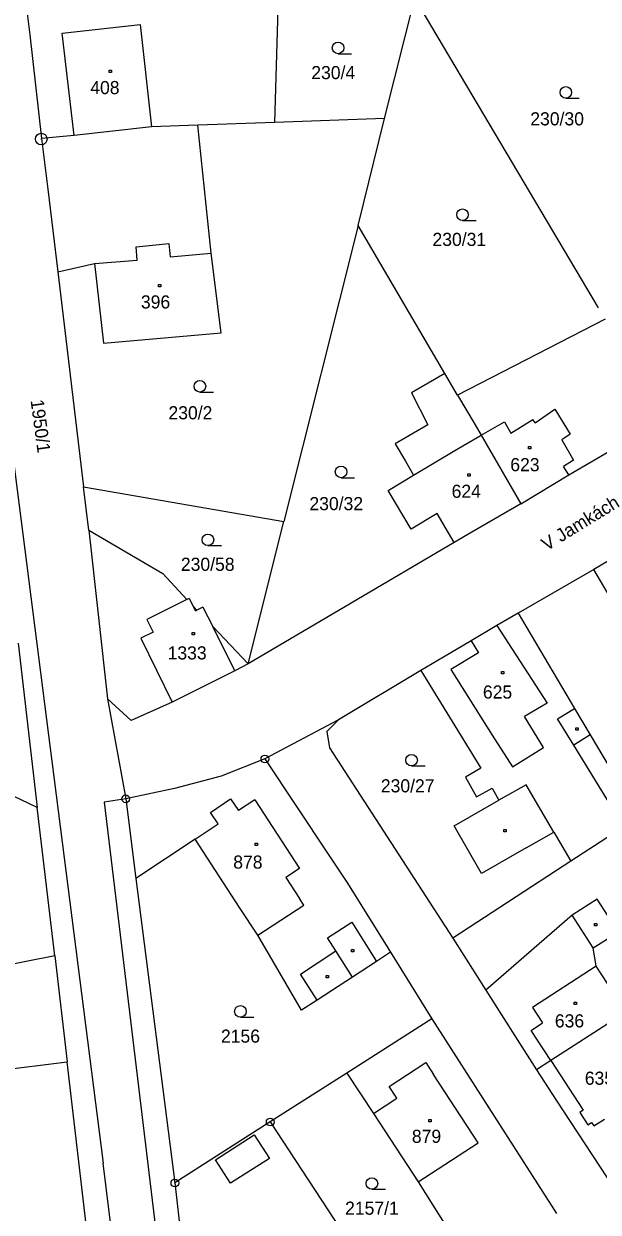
# Model space of a CAD drawing. Extents: x -795483 to -789093, y -1112258 to -1108741.
# Drawn here: x -791779.6 to -791705.2, y -1111258.2 to -1111104.2 of the extents above; entities that cross this region are included whole.
import ezdxf

# ---------------------------------------------------------------- set-up
doc = ezdxf.new("R2010")
doc.units = 0
for name, color, linetype in [('Vrstva 1', 7, 'Continuous'), ('Vrstva 14', 7, 'Continuous'), ('Vrstva 15', 7, 'Continuous'), ('Vrstva 2', 7, 'Continuous'), ('Vrstva 23', 7, 'Continuous'), ('Vrstva 25', 7, 'Continuous'), ('Vrstva 28', 7, 'Continuous'), ('Vrstva 38', 7, 'Continuous')]:
    doc.layers.add(name, color=color, linetype=linetype)

msp = doc.modelspace()

# ---------------------------------------------------------------- linework, layer by layer
at = {"layer": 'Vrstva 1'}
for p, q in [((-791779.47, -1111100.05), (-791778.81, -1111105.68)), ((-791747.06, -1111117.01), (-791746.6, -1111100.59)), ((-791732.84, -1111116.49), (-791728.92, -1111100.89)), ((-791705.15, -1111141.03), (-791728.92, -1111100.89)), ((-791778.81, -1111105.68), (-791777.27, -1111119.08)), ((-791732.84, -1111116.49), (-791747.06, -1111117.01)), ((-791736.25, -1111130.37), (-791732.84, -1111116.49)), ((-791763.04, -1111117.59), (-791773.07, -1111118.69)), ((-791757.05, -1111117.37), (-791763.04, -1111117.59)), ((-791747.06, -1111117.01), (-791757.05, -1111117.37)), ((-791755.33, -1111133.94), (-791757.05, -1111117.37)), ((-791773.07, -1111118.69), (-791777.27, -1111119.08)), ((-791777.27, -1111119.08), (-791776.46, -1111125.65)), ((-791776.46, -1111125.65), (-791775.18, -1111136.36)), ((-791736.25, -1111130.37), (-791745.88, -1111168.7)), ((-791725.04, -1111149.53), (-791736.25, -1111130.37)), ((-791775.18, -1111136.36), (-791770.41, -1111135.28)), ((-791770.41, -1111135.28), (-791769.27, -1111145.61)), ((-791754.03, -1111144.26), (-791755.33, -1111133.94)), ((-791775.18, -1111136.36), (-791771.84, -1111164.21)), ((-791704.28, -1111142.5), (-791723.38, -1111152.37)), ((-791769.27, -1111145.61), (-791754.03, -1111144.26)), ((-791725.04, -1111149.53), (-791729.35, -1111152.05)), ((-791723.38, -1111152.37), (-791725.04, -1111149.53)), ((-791729.35, -1111152.05), (-791727.23, -1111156.18)), ((-791723.38, -1111152.37), (-791721.13, -1111156.21)), ((-791727.23, -1111156.18), (-791731.46, -1111158.65)), ((-791721.13, -1111156.21), (-791720.35, -1111157.54)), ((-791708.98, -1111162.67), (-791696.63, -1111155.43)), ((-791720.35, -1111157.54), (-791715.21, -1111166.44)), ((-791731.46, -1111158.65), (-791730.13, -1111160.92)), ((-791730.13, -1111160.92), (-791729.08, -1111162.72)), ((-791732.36, -1111164.7), (-791729.08, -1111162.72)), ((-791715.21, -1111166.44), (-791708.98, -1111162.67)), ((-791771.84, -1111164.21), (-791745.88, -1111168.7)), ((-791771.17, -1111169.83), (-791771.84, -1111164.21)), ((-791729.42, -1111169.7), (-791732.36, -1111164.7)), ((-791715.21, -1111166.44), (-791721.53, -1111170.1)), ((-791750.52, -1111187.15), (-791745.88, -1111168.7)), ((-791726.03, -1111167.7), (-791729.42, -1111169.7)), ((-791723.83, -1111171.45), (-791726.03, -1111167.7)), ((-791771.17, -1111169.83), (-791761.55, -1111175.44)), ((-791771.17, -1111169.83), (-791768.73, -1111191.71)), ((-791721.53, -1111170.1), (-791723.83, -1111171.45)), ((-791723.83, -1111171.45), (-791750.52, -1111187.15)), ((-791699.03, -1111170.97), (-791705.75, -1111174.95)), ((-791705.75, -1111174.95), (-791715.55, -1111180.6)), ((-791700.44, -1111184), (-791705.75, -1111174.95)), ((-791761.55, -1111175.44), (-791758.44, -1111178.84)), ((-791758.14, -1111178.69), (-791758.44, -1111178.84)), ((-791758.14, -1111178.69), (-791757.65, -1111179.69)), ((-791757.65, -1111179.69), (-791757.15, -1111180.21)), ((-791756.37, -1111179.82), (-791757.15, -1111180.21)), ((-791756.37, -1111179.82), (-791755.11, -1111182.34)), ((-791715.55, -1111180.6), (-791718.3, -1111182.21)), ((-791715.55, -1111180.6), (-791708.25, -1111192.93)), ((-791755.11, -1111182.34), (-791750.52, -1111187.15)), ((-791718.3, -1111182.21), (-791721.64, -1111184.18)), ((-791780.32, -1111184.5), (-791777.83, -1111205.78)), ((-791721.64, -1111184.18), (-791725.22, -1111186.31)), ((-791750.52, -1111187.15), (-791752.25, -1111188.07)), ((-791725.22, -1111186.31), (-791728.13, -1111188.04)), ((-791752.25, -1111188.07), (-791760.35, -1111192.12)), ((-791728.13, -1111188.04), (-791738.83, -1111194.41)), ((-791728.13, -1111188.04), (-791720.39, -1111200.69)), ((-791765.66, -1111194.51), (-791768.73, -1111191.71)), ((-791768.73, -1111191.71), (-791766.37, -1111204.65)), ((-791760.35, -1111192.12), (-791765.66, -1111194.51)), ((-791708.25, -1111192.93), (-791706.21, -1111196.37)), ((-791738.83, -1111194.41), (-791748.35, -1111199.48)), ((-791738.83, -1111194.41), (-791740.34, -1111195.92)), ((-791777.83, -1111205.78), (-791796.96, -1111196.64)), ((-791740.34, -1111195.92), (-791739.98, -1111198.03)), ((-791706.21, -1111196.37), (-791701.51, -1111204.32)), ((-791739.98, -1111198.03), (-791724.02, -1111222.68)), ((-791748.35, -1111199.48), (-791754, -1111201.71)), ((-791748.35, -1111199.48), (-791740.17, -1111211.81)), ((-791720.39, -1111200.69), (-791722.37, -1111201.85)), ((-791754, -1111201.71), (-791760.04, -1111203.3)), ((-791722.37, -1111201.85), (-791720.95, -1111204.41)), ((-791760.04, -1111203.3), (-791766.37, -1111204.65)), ((-791720.95, -1111204.41), (-791718.89, -1111203.27)), ((-791718.89, -1111203.27), (-791718.05, -1111204.83)), ((-791775.58, -1111224.98), (-791777.83, -1111205.78)), ((-791766.37, -1111204.65), (-791765.05, -1111214.98)), ((-791723.84, -1111208.14), (-791718.05, -1111204.83)), ((-791699.93, -1111207), (-791708.73, -1111212.73)), ((-791720.28, -1111214.32), (-791723.84, -1111208.14)), ((-791714.5, -1111211), (-791710.94, -1111208.95)), ((-791710.94, -1111208.95), (-791708.73, -1111212.73)), ((-791757.38, -1111209.89), (-791765.05, -1111214.98)), ((-791751.63, -1111218.71), (-791757.38, -1111209.89)), ((-791740.17, -1111211.81), (-791737.66, -1111215.59)), ((-791714.5, -1111211), (-791720.28, -1111214.32)), ((-791708.73, -1111212.73), (-791724.02, -1111222.68)), ((-791765.05, -1111214.98), (-791760.01, -1111254.41)), ((-791737.66, -1111215.59), (-791732.09, -1111224.53)), ((-791705.29, -1111217.65), (-791708.54, -1111219.72)), ((-791702.95, -1111221.3), (-791705.29, -1111217.65)), ((-791749.28, -1111222.31), (-791751.63, -1111218.71)), ((-791708.54, -1111219.72), (-791719.72, -1111229.45)), ((-791743.6, -1111232.03), (-791749.28, -1111222.31)), ((-791724.02, -1111222.68), (-791719.72, -1111229.45)), ((-791705.84, -1111223.97), (-791702.95, -1111222.13)), ((-791732.09, -1111224.53), (-791733.91, -1111225.72)), ((-791732.09, -1111224.53), (-791726.74, -1111233.13)), ((-791705.44, -1111226.32), (-791705.84, -1111223.97)), ((-791775.58, -1111224.98), (-791787.85, -1111227.44)), ((-791775.58, -1111224.98), (-791773.96, -1111238.71)), ((-791733.91, -1111225.72), (-791737.02, -1111227.74)), ((-791703.97, -1111228.56), (-791705.44, -1111226.32)), ((-791737.02, -1111227.74), (-791741.57, -1111230.71)), ((-791741.57, -1111230.71), (-791743.6, -1111232.03)), ((-791719.72, -1111229.45), (-791715.67, -1111235.83)), ((-791726.74, -1111233.13), (-791737.74, -1111240.17)), ((-791726.74, -1111233.13), (-791710.58, -1111258.39)), ((-791702.71, -1111233), (-791711.3, -1111238.55)), ((-791715.67, -1111235.83), (-791713.18, -1111239.76)), ((-791787.11, -1111240.37), (-791773.96, -1111238.71)), ((-791769.26, -1111278.81), (-791773.96, -1111238.71)), ((-791711.3, -1111238.55), (-791713.18, -1111239.76)), ((-791713.18, -1111239.76), (-791710.61, -1111243.68)), ((-791737.74, -1111240.17), (-791747.66, -1111246.51)), ((-791737.74, -1111240.17), (-791734.29, -1111245.41)), ((-791710.61, -1111243.68), (-791703.09, -1111255.11)), ((-791734.29, -1111245.41), (-791728.5, -1111254.26)), ((-791747.66, -1111246.51), (-791760.01, -1111254.41)), ((-791747.66, -1111246.51), (-791731.19, -1111271.6)), ((-791760.01, -1111254.41), (-791756.3, -1111287.69)), ((-791728.5, -1111254.26), (-791723.96, -1111261.48))]:
    msp.add_line(p, q, dxfattribs=at)
at = {"layer": 'Vrstva 2'}
for p, q in [((-791774.61, -1111105.46), (-791764.52, -1111104.33)), ((-791764.52, -1111104.33), (-791763.04, -1111117.59)), ((-791788.08, -1111104.98), (-791769.3, -1111251.83)), ((-791773.07, -1111118.69), (-791774.61, -1111105.46)), ((-791765.03, -1111133.12), (-791760.78, -1111132.71)), ((-791764.9, -1111134.87), (-791765.03, -1111133.12)), ((-791760.78, -1111132.71), (-791760.61, -1111134.45)), ((-791770.41, -1111135.28), (-791764.9, -1111134.87)), ((-791760.61, -1111134.45), (-791755.33, -1111133.94)), ((-791713.36, -1111155.93), (-791710.8, -1111154.18)), ((-791710.8, -1111154.18), (-791708.82, -1111157.39)), ((-791720.35, -1111157.54), (-791717.32, -1111155.8)), ((-791717.32, -1111155.8), (-791716.47, -1111157.27)), ((-791716.47, -1111157.27), (-791713.63, -1111155.52)), ((-791713.36, -1111155.93), (-791713.63, -1111155.52)), ((-791723.74, -1111159.5), (-791720.35, -1111157.54)), ((-791708.82, -1111157.39), (-791709.9, -1111158.12)), ((-791709.9, -1111158.12), (-791708.38, -1111160.76)), ((-791729.08, -1111162.72), (-791723.74, -1111159.5)), ((-791708.38, -1111160.76), (-791709.68, -1111161.59)), ((-791708.98, -1111162.67), (-791709.68, -1111161.59)), ((-791758.44, -1111178.84), (-791763.63, -1111181.42)), ((-791757.34, -1111180.31), (-791757.65, -1111179.69)), ((-791763.63, -1111181.42), (-791762.82, -1111183.04)), ((-791757.34, -1111180.31), (-791757.15, -1111180.21)), ((-791752.25, -1111188.07), (-791755.11, -1111182.34)), ((-791718.3, -1111182.21), (-791711.79, -1111192.27)), ((-791762.82, -1111183.04), (-791764.43, -1111183.84)), ((-791764.43, -1111183.84), (-791760.35, -1111192.12)), ((-791721.64, -1111184.18), (-791720.7, -1111185.73)), ((-791720.7, -1111185.73), (-791724.26, -1111187.9)), ((-791724.26, -1111187.9), (-791718.9, -1111196.38)), ((-791711.79, -1111192.27), (-791714.73, -1111193.97)), ((-791710.44, -1111194.28), (-791708.25, -1111192.93)), ((-791712.26, -1111197.98), (-791714.73, -1111193.97)), ((-791708.34, -1111197.7), (-791710.44, -1111194.28)), ((-791718.9, -1111196.38), (-791716.27, -1111200.52)), ((-791706.21, -1111196.37), (-791708.34, -1111197.7)), ((-791716.27, -1111200.52), (-791712.26, -1111197.98)), ((-791703.55, -1111205.5), (-791708.34, -1111197.7)), ((-791714.51, -1111202.84), (-791718.05, -1111204.83)), ((-791710.94, -1111208.95), (-791714.51, -1111202.84)), ((-791766.37, -1111204.65), (-791769.19, -1111205.07)), ((-791769.19, -1111205.07), (-791734.76, -1111488.89)), ((-791755.39, -1111206.4), (-791752.79, -1111204.64)), ((-791752.79, -1111204.64), (-791751.77, -1111206.16)), ((-791749.67, -1111204.76), (-791751.77, -1111206.16)), ((-791749.67, -1111204.76), (-791743.88, -1111213.68)), ((-791754.39, -1111207.9), (-791755.39, -1111206.4)), ((-791757.38, -1111209.89), (-791754.39, -1111207.9)), ((-791743.88, -1111213.68), (-791745.65, -1111214.83)), ((-791745.65, -1111214.83), (-791743.86, -1111217.58)), ((-791749.28, -1111222.31), (-791743.32, -1111218.41)), ((-791743.32, -1111218.41), (-791743.86, -1111217.58)), ((-791705.84, -1111223.97), (-791708.54, -1111219.72)), ((-791740.24, -1111222.67), (-791737.1, -1111220.63)), ((-791737.1, -1111220.63), (-791733.91, -1111225.72)), ((-791739.17, -1111224.36), (-791740.24, -1111222.67)), ((-791743.75, -1111227.37), (-791739.17, -1111224.36)), ((-791737.02, -1111227.74), (-791739.17, -1111224.36)), ((-791741.57, -1111230.71), (-791743.75, -1111227.37)), ((-791705.44, -1111226.32), (-791713.67, -1111231.69)), ((-791713.67, -1111231.69), (-791712.39, -1111233.66)), ((-791713.84, -1111234.65), (-791712.39, -1111233.66)), ((-791711.3, -1111238.55), (-791713.84, -1111234.65)), ((-791732.24, -1111241.93), (-791727.52, -1111238.82)), ((-791727.52, -1111238.82), (-791726.52, -1111240.35)), ((-791711.3, -1111238.55), (-791707.1, -1111244.97)), ((-791720.74, -1111249.2), (-791726.52, -1111240.35)), ((-791731.26, -1111243.43), (-791732.24, -1111241.93)), ((-791734.29, -1111245.41), (-791731.26, -1111243.43)), ((-791707.1, -1111244.97), (-791707.57, -1111245.28)), ((-791707.57, -1111245.28), (-791706.53, -1111246.87)), ((-791705.76, -1111247.03), (-791704.37, -1111246.14)), ((-791706.53, -1111246.87), (-791706.06, -1111246.56)), ((-791706.06, -1111246.56), (-791705.76, -1111247.03)), ((-791754.75, -1111251.4), (-791749.73, -1111248.18)), ((-791749.73, -1111248.18), (-791747.77, -1111251.24)), ((-791728.5, -1111254.26), (-791720.74, -1111249.2)), ((-791739.62, -1111489.46), (-791769.3, -1111251.83)), ((-791752.8, -1111254.46), (-791754.75, -1111251.4)), ((-791747.77, -1111251.24), (-791752.8, -1111254.46))]:
    msp.add_line(p, q, dxfattribs=at)
at = {"layer": 'Vrstva 23'}
for p, q in [((-791738.87, -1111108.11), (-791737.12, -1111108.11)), ((-791709.37, -1111113.87), (-791707.62, -1111113.87)), ((-791722.75, -1111129.72), (-791721, -1111129.72)), ((-791756.77, -1111151.95), (-791755.02, -1111151.95)), ((-791738.48, -1111163.04), (-791736.73, -1111163.04)), ((-791755.73, -1111171.84), (-791753.98, -1111171.84)), ((-791729.35, -1111200.39), (-791727.6, -1111200.39)), ((-791751.52, -1111232.94), (-791749.77, -1111232.94)), ((-791734.49, -1111255.23), (-791732.74, -1111255.23))]:
    msp.add_line(p, q, dxfattribs=at)
for centre in [(-791738.87, -1111107.36), (-791709.37, -1111113.12), (-791722.75, -1111128.97), (-791756.77, -1111151.2), (-791738.48, -1111162.29), (-791755.73, -1111171.09), (-791729.35, -1111199.64), (-791751.52, -1111232.19), (-791734.49, -1111254.48)]:
    msp.add_circle(centre, 0.75, dxfattribs=at)
at = {"layer": 'Vrstva 25'}
for p, q in [((-791768.54, -1111110.26), (-791768.24, -1111110.26)), ((-791768.54, -1111110.56), (-791768.54, -1111110.26)), ((-791768.24, -1111110.56), (-791768.54, -1111110.56)), ((-791768.24, -1111110.26), (-791768.24, -1111110.56)), ((-791762.15, -1111138.03), (-791761.85, -1111138.03)), ((-791762.15, -1111138.33), (-791762.15, -1111138.03)), ((-791761.85, -1111138.33), (-791762.15, -1111138.33)), ((-791761.85, -1111138.03), (-791761.85, -1111138.33)), ((-791714.2, -1111158.99), (-791713.9, -1111158.99)), ((-791714.2, -1111159.29), (-791714.2, -1111158.99)), ((-791713.9, -1111159.29), (-791714.2, -1111159.29)), ((-791713.9, -1111158.99), (-791713.9, -1111159.29)), ((-791722.07, -1111162.54), (-791721.77, -1111162.54)), ((-791722.07, -1111162.84), (-791722.07, -1111162.54)), ((-791721.77, -1111162.84), (-791722.07, -1111162.84)), ((-791721.77, -1111162.54), (-791721.77, -1111162.84)), ((-791757.76, -1111183.12), (-791757.46, -1111183.12)), ((-791757.76, -1111183.42), (-791757.76, -1111183.12)), ((-791757.46, -1111183.42), (-791757.76, -1111183.42)), ((-791757.46, -1111183.12), (-791757.46, -1111183.42)), ((-791717.69, -1111188.17), (-791717.39, -1111188.17)), ((-791717.69, -1111188.47), (-791717.69, -1111188.17)), ((-791717.39, -1111188.47), (-791717.69, -1111188.47)), ((-791717.39, -1111188.17), (-791717.39, -1111188.47)), ((-791708.07, -1111195.45), (-791707.77, -1111195.45)), ((-791708.07, -1111195.75), (-791708.07, -1111195.45)), ((-791707.77, -1111195.75), (-791708.07, -1111195.75)), ((-791707.77, -1111195.45), (-791707.77, -1111195.75)), ((-791717.41, -1111208.63), (-791717.11, -1111208.63)), ((-791717.41, -1111208.93), (-791717.41, -1111208.63)), ((-791717.11, -1111208.93), (-791717.41, -1111208.93)), ((-791717.11, -1111208.63), (-791717.11, -1111208.93)), ((-791749.62, -1111210.38), (-791749.32, -1111210.38)), ((-791749.62, -1111210.68), (-791749.62, -1111210.38)), ((-791749.32, -1111210.68), (-791749.62, -1111210.68)), ((-791749.32, -1111210.38), (-791749.32, -1111210.68)), ((-791705.64, -1111220.8), (-791705.34, -1111220.8)), ((-791705.64, -1111221.1), (-791705.64, -1111220.8)), ((-791705.34, -1111221.1), (-791705.64, -1111221.1)), ((-791705.34, -1111220.8), (-791705.34, -1111221.1)), ((-791737.13, -1111224.16), (-791736.83, -1111224.16)), ((-791737.13, -1111224.46), (-791737.13, -1111224.16)), ((-791736.83, -1111224.46), (-791737.13, -1111224.46)), ((-791736.83, -1111224.16), (-791736.83, -1111224.46)), ((-791740.4, -1111227.55), (-791740.1, -1111227.55)), ((-791740.4, -1111227.85), (-791740.4, -1111227.55)), ((-791740.1, -1111227.55), (-791740.1, -1111227.85)), ((-791740.1, -1111227.85), (-791740.4, -1111227.85)), ((-791708.29, -1111231), (-791707.99, -1111231)), ((-791708.29, -1111231.3), (-791708.29, -1111231)), ((-791707.99, -1111231.3), (-791708.29, -1111231.3)), ((-791707.99, -1111231), (-791707.99, -1111231.3)), ((-791727.11, -1111246.2), (-791726.81, -1111246.2)), ((-791727.11, -1111246.5), (-791727.11, -1111246.2)), ((-791726.81, -1111246.5), (-791727.11, -1111246.5)), ((-791726.81, -1111246.2), (-791726.81, -1111246.5))]:
    msp.add_line(p, q, dxfattribs=at)
at = {"layer": 'Vrstva 28'}
for centre, radius in [((-791777.32, -1111119.17), 0.75), ((-791777.32, -1111119.17), 0.01), ((-791748.35, -1111199.48), 0.5), ((-791748.35, -1111199.48), 0.01), ((-791766.37, -1111204.65), 0.5), ((-791766.37, -1111204.65), 0.01), ((-791747.66, -1111246.51), 0.5), ((-791747.66, -1111246.51), 0.01), ((-791760.01, -1111254.41), 0.5), ((-791760.01, -1111254.41), 0.01)]:
    msp.add_circle(centre, radius, dxfattribs=at)

# ---------------------------------------------------------------- texts
at = {"layer": 'Vrstva 14'}
for s, p in [('230/4', (-791742.34, -1111111.41)), ('230/30', (-791713.97, -1111117.4)), ('230/31', (-791726.64, -1111133.02)), ('230/2', (-791760.84, -1111155.48)), ('230/32', (-791742.58, -1111167.25)), ('230/58', (-791759.23, -1111175.11)), ('230/27', (-791733.33, -1111203.81)), ('2156', (-791754.04, -1111236.24)), ('2157/1', (-791737.96, -1111258.53))]:
    msp.add_text(s, height=1.7, dxfattribs=at).set_placement(p)
msp.add_text('1950/1', height=1.7, rotation=277.6719, dxfattribs=at).set_placement((-791778.71, -1111153.02))
at = {"layer": 'Vrstva 15'}
for s, p in [('408', (-791770.97, -1111113.35)), ('396', (-791764.41, -1111141.12)), ('623', (-791716.56, -1111162.2)), ('624', (-791724.16, -1111165.65)), ('1333', (-791760.95, -1111186.59)), ('625', (-791720.11, -1111191.66)), ('878', (-791752.45, -1111213.69)), ('636', (-791710.79, -1111234.26)), ('635', (-791706.91, -1111241.69)), ('879', (-791729.31, -1111249.22))]:
    msp.add_text(s, height=1.7, dxfattribs=at).set_placement(p)
at = {"layer": 'Vrstva 38'}
msp.add_text('V Jamkách', height=1.7, rotation=31.539, dxfattribs=at).set_placement((-791711.85, -1111172.58))

doc.saveas('drawing.dxf')
